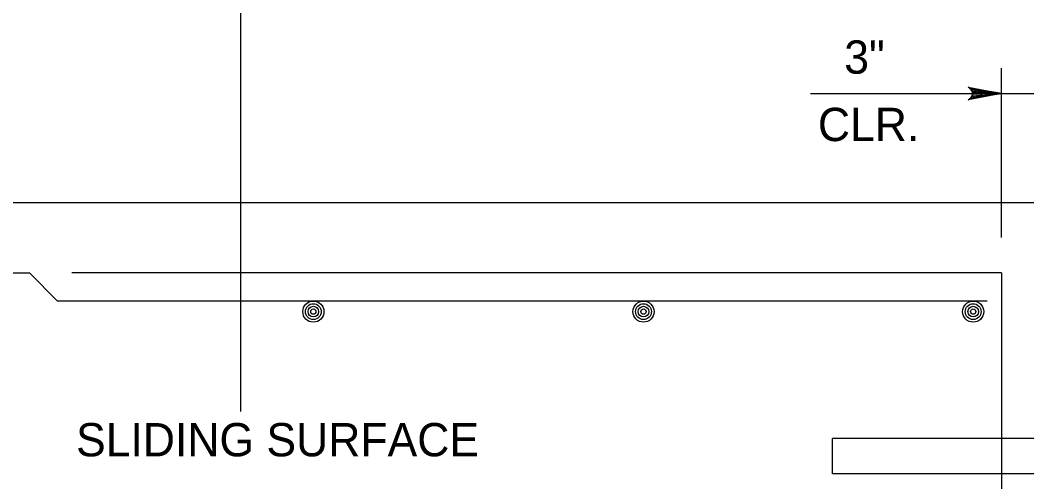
# Model space of a CAD drawing. Extents: x 636530 to 644067, y 294168 to 299122.
# Drawn here: x 642041.8 to 642132.6, y 296448.9 to 296490.5 of the extents above; entities that cross this region are included whole.
import ezdxf

# ---------------------------------------------------------------- set-up
doc = ezdxf.new("R2010")
doc.units = 0
doc.layers.add('1', color=7, linetype='Continuous')

msp = doc.modelspace()

# ---------------------------------------------------------------- linework, layer by layer
at = {"layer": '1'}
for p, q in [((642061.719, 296455.274), (642061.719, 296495.237)), ((642130.299, 296470.951), (642130.299, 296486.203)), ((642113.086, 296483.91), (642143.579, 296483.91)), ((641995.578, 296474.097), (642137.919, 296474.097)), ((641995.578, 296467.748), (642042.672, 296467.748)), ((642045.211, 296465.209), (642042.672, 296467.748)), ((642130.299, 296467.748), (642046.479, 296467.748)), ((642130.299, 296467.748), (642130.299, 296435.997)), ((642129.031, 296465.209), (642045.211, 296465.209)), ((642115.059, 296449.649), (642115.059, 296452.825)), ((642160.779, 296452.825), (642115.059, 296452.825)), ((642160.779, 296449.649), (642115.059, 296449.649))]:
    msp.add_line(p, q, dxfattribs=at)
msp.add_lwpolyline([(642130.299, 296483.91), (642127.317, 296483.351), (642127.431, 296483.431), (642127.546, 296483.51), (642127.606, 296483.61), (642127.665, 296483.71), (642127.682, 296483.81), (642127.699, 296483.91), (642127.682, 296484.01), (642127.665, 296484.11), (642127.606, 296484.21), (642127.546, 296484.31), (642127.431, 296484.39), (642127.317, 296484.47), (642130.299, 296483.91), (642127.431, 296484.39), (642127.546, 296484.31), (642130.299, 296483.91), (642127.606, 296484.21), (642127.665, 296484.11), (642130.299, 296483.91), (642127.682, 296484.01), (642127.699, 296483.91), (642130.299, 296483.91), (642127.682, 296483.81), (642127.665, 296483.71), (642130.299, 296483.91), (642127.606, 296483.61), (642127.546, 296483.51), (642130.299, 296483.91), (642127.431, 296483.431)], dxfattribs=at)
for centre, radius in [((642068.267, 296464.259), 0.952), ((642068.267, 296464.259), 0.714), ((642068.267, 296464.259), 0.476), ((642098.03, 296464.259), 0.952), ((642098.03, 296464.259), 0.714), ((642098.03, 296464.259), 0.476), ((642127.759, 296464.259), 0.952), ((642127.759, 296464.259), 0.714), ((642127.759, 296464.259), 0.476), ((642068.267, 296464.259), 0.238), ((642098.03, 296464.259), 0.238), ((642127.759, 296464.259), 0.238)]:
    msp.add_circle(centre, radius, dxfattribs=at)

# ---------------------------------------------------------------- texts
for s, p in [('3"', (642116.13, 296485.696)), ('CLR.', (642113.756, 296479.624))]:
    msp.add_text(s, height=3, rotation=360, dxfattribs=at).set_placement(p)
msp.add_text('SLIDING SURFACE', height=3, dxfattribs=at).set_placement((642046.872, 296451.219))

doc.saveas('drawing.dxf')
